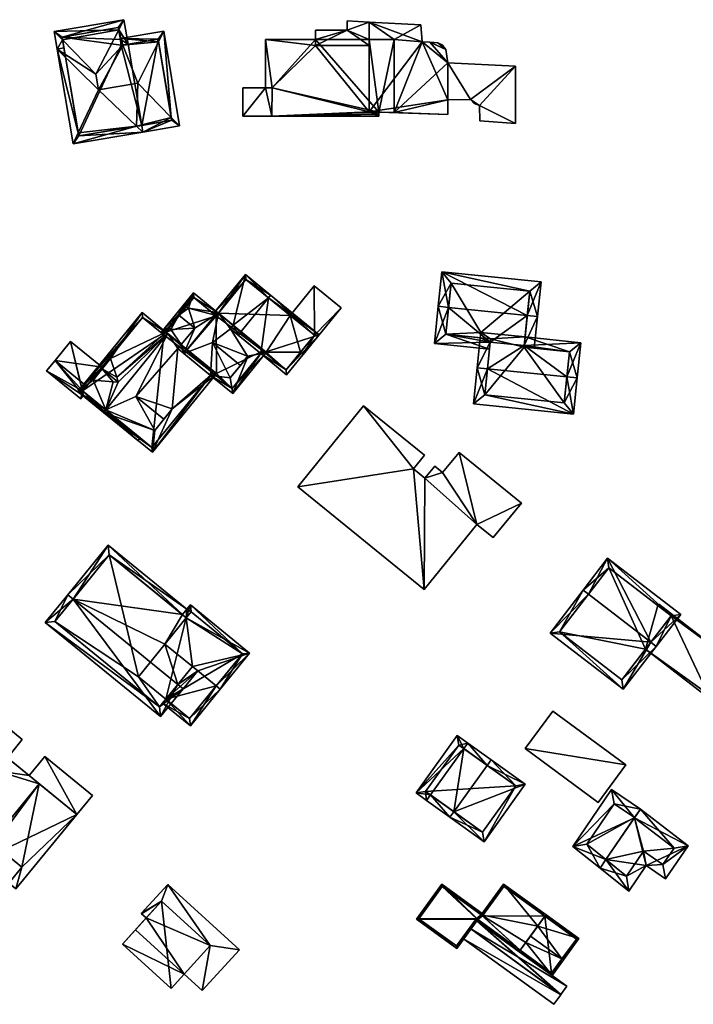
# Model space of a CAD drawing. Header units: inches. Extents: x 2685601 to 2690022, y 1235992 to 1239010.
# Tile 344 of 390: x 2689801 to 2689899, y 1237447 to 1237591. Entities that reach past the tile are written whole.
import ezdxf

# ---------------------------------------------------------------- set-up
doc = ezdxf.new("R2010")
doc.units = ezdxf.units.IN
doc.header["$MEASUREMENT"] = 0
for name, color, linetype in [('Gebaeude Einzelhaus', 10, 'Continuous'), ('Offenes Gebaeude', 10, 'Continuous'), ('Treibhaus', 10, 'Continuous')]:
    doc.layers.add(name, color=color, linetype=linetype)

msp = doc.modelspace()

# ---------------------------------------------------------------- meshes
at = {"layer": 'Gebaeude Einzelhaus'}
mesh = msp.add_polyface(dxfattribs=at)
corners = [(2689815.431, 1237589.503, 509.279), (2689816.794, 1237587.419, 508.664), (2689816.195, 1237590.984, 508.664), (2689816.028, 1237587.291, 509.142), (2689812.111, 1237583.066, 511.952), (2689812.501, 1237580.744, 511.952), (2689818.948, 1237574.595, 508.664), (2689818.783, 1237575.58, 508.664), (2689818.045, 1237575.456, 509.124), (2689808.785, 1237572.888, 508.664), (2689809.533, 1237574.469, 509.326), (2689806.033, 1237589.278, 508.664), (2689807.256, 1237588.028, 509.326), (2689806.466, 1237586.698, 508.664), (2689809.605, 1237574.039, 509.125), (2689815.674, 1237588.083, 509.276), (2689815.808, 1237587.254, 509.28), (2689815.375, 1237589.833, 509.125), (2689807.184, 1237588.458, 509.125), (2689807.681, 1237585.5, 509.326), (2689807.452, 1237586.864, 508.664), (2689815.647, 1237588.24, 508.664), (2689815.808, 1237587.254, 509.142), (2689821.234, 1237587.776, 509.326), (2689821.991, 1237589.306, 508.664), (2689818.233, 1237581.706, 511.952), (2689823.088, 1237576.745, 509.326), (2689824.311, 1237575.495, 508.664), (2689821.171, 1237588.154, 509.143), (2689823.16, 1237576.315, 509.125), (2689815.808, 1237587.254, 500.215), (2689816.794, 1237587.419, 500.215), (2689815.674, 1237588.083, 500.215), (2689815.375, 1237589.833, 500.215), (2689807.184, 1237588.458, 500.215), (2689809.605, 1237574.039, 500.215), (2689818.783, 1237575.58, 500.215), (2689823.16, 1237576.315, 500.215), (2689821.171, 1237588.154, 500.215)]
mesh.append_faces([[corners[k] for k in face] for face in [(6, 29, 27), (27, 29, 26), (6, 8, 29), (13, 20, 19), (27, 26, 24), (24, 26, 23), (28, 24, 23), (22, 21, 3), (3, 21, 28), (28, 21, 24), (8, 25, 5), (8, 26, 25), (8, 6, 26), (26, 6, 27), (26, 23, 25), (27, 24, 26), (26, 24, 23), (23, 3, 25), (25, 3, 5), (24, 21, 23), (23, 21, 3), (3, 21, 22), (13, 19, 20), (19, 13, 12), (12, 13, 11), (19, 10, 13), (13, 10, 9), (2, 18, 11), (11, 18, 12), (0, 17, 2), (2, 17, 18), (15, 3, 16), (15, 1, 3), (15, 0, 1), (1, 0, 2), (14, 9, 10), (8, 6, 14), (14, 6, 9), (6, 8, 7), (10, 13, 9), (13, 12, 11), (13, 4, 12), (10, 5, 13), (13, 5, 4), (0, 12, 4), (0, 11, 12), (0, 2, 11), (10, 8, 5), (10, 9, 8), (8, 9, 6), (6, 7, 8), (3, 4, 5), (3, 0, 4), (3, 1, 0), (0, 1, 2)]], dxfattribs={"color": 13})
mesh.append_faces([[corners[k] for k in face] for face in [(36, 38, 37), (36, 31, 38), (28, 1, 3), (28, 38, 1), (1, 38, 31), (26, 38, 23), (23, 38, 28), (26, 37, 38), (26, 29, 37), (8, 7, 29), (29, 7, 37), (37, 7, 36), (36, 30, 31), (30, 34, 32), (32, 34, 33), (36, 35, 30), (30, 35, 34), (8, 36, 7), (8, 35, 36), (8, 14, 35), (19, 35, 10), (10, 35, 14), (19, 34, 35), (19, 18, 34), (19, 12, 18), (18, 17, 34), (34, 17, 33), (15, 17, 0), (15, 32, 17), (17, 32, 33), (22, 15, 16), (22, 32, 15), (22, 30, 32), (3, 22, 16), (3, 1, 22), (22, 1, 30), (30, 1, 31)]], dxfattribs={"color": 41})
mesh = msp.add_polyface(dxfattribs=at)
corners = [(2689836.851, 1237588.099, 512.252), (2689836.851, 1237581.031, 512.252), (2689837.793, 1237581.031, 512.252), (2689851.916, 1237577.545, 512.252), (2689837.746, 1237576.911, 512.252), (2689844.138, 1237587.221, 512.252), (2689853.358, 1237576.911, 512.252), (2689853.359, 1237577.205, 512.252), (2689853.359, 1237577.499, 512.252), (2689851.916, 1237587.221, 512.252), (2689844.138, 1237588.099, 512.252), (2689859.634, 1237587.749, 515.791), (2689859.475, 1237590.213, 515.791), (2689851.916, 1237590.63, 515.791), (2689851.916, 1237577.545, 515.791), (2689863.399, 1237579.28, 515.791), (2689863.395, 1237577.176, 515.791), (2689863.394, 1237584.718, 515.791), (2689866.715, 1237579.331, 515.791), (2689868.003, 1237578.485, 515.791), (2689867.24, 1237578.776, 515.791), (2689873.279, 1237584.213, 515.791), (2689873.279, 1237575.843, 515.791), (2689868.065, 1237576.259, 515.791), (2689860.779, 1237587.696, 515.791), (2689863.094, 1237586.65, 515.791), (2689861.95, 1237587.616, 515.791), (2689862.568, 1237587.325, 515.791), (2689844.138, 1237587.221, 515.158), (2689848.743, 1237589.46, 515.158), (2689844.138, 1237589.46, 515.158), (2689851.916, 1237587.221, 515.158), (2689851.916, 1237590.63, 515.158), (2689848.735, 1237590.805, 515.158), (2689853.359, 1237577.205, 504.362), (2689853.358, 1237576.911, 504.362), (2689853.359, 1237577.499, 504.362), (2689855.561, 1237577.429, 504.362), (2689855.561, 1237577.429, 512.252), (2689836.851, 1237588.099, 504.362), (2689844.138, 1237588.099, 504.362), (2689836.851, 1237581.031, 512.026), (2689836.851, 1237581.031, 512.126), (2689836.851, 1237581.031, 504.362), (2689837.793, 1237581.031, 512.126), (2689837.793, 1237581.031, 504.362), (2689837.793, 1237581.031, 512.026), (2689837.746, 1237576.911, 504.362), (2689837.746, 1237576.911, 512.026), (2689837.746, 1237576.911, 512.126), (2689851.916, 1237588.099, 504.362), (2689855.561, 1237588.099, 504.362), (2689862.568, 1237587.325, 504.362), (2689863.094, 1237586.65, 504.362), (2689861.95, 1237587.616, 504.362), (2689860.779, 1237587.696, 504.362), (2689859.634, 1237587.749, 504.362), (2689859.475, 1237590.213, 504.362), (2689851.916, 1237590.63, 504.362), (2689863.395, 1237577.176, 504.362), (2689863.399, 1237579.28, 504.362), (2689866.715, 1237579.331, 504.362), (2689867.24, 1237578.776, 504.362), (2689868.003, 1237578.485, 504.362), (2689868.065, 1237576.259, 504.362), (2689873.279, 1237575.843, 504.362), (2689873.279, 1237584.213, 504.362), (2689863.394, 1237584.718, 504.362), (2689848.735, 1237590.805, 504.362), (2689848.743, 1237589.46, 504.362), (2689844.138, 1237589.46, 504.362)]
mesh.append_faces([[corners[k] for k in face] for face in [(33, 29, 32), (32, 29, 31), (31, 29, 28), (28, 29, 30), (24, 25, 26), (26, 25, 27), (11, 17, 24), (24, 17, 25), (21, 19, 22), (22, 19, 23), (17, 18, 21), (21, 18, 19), (19, 18, 20), (11, 15, 17), (17, 15, 18), (11, 14, 15), (15, 14, 16), (11, 13, 14), (11, 12, 13), (0, 5, 10), (5, 3, 9), (3, 7, 8), (3, 6, 7), (3, 4, 6), (0, 2, 5), (5, 2, 3), (3, 2, 4), (0, 1, 2)]], dxfattribs={"color": 13})
mesh.append_faces([[corners[k] for k in face] for face in [(40, 69, 50), (50, 69, 58), (58, 69, 68), (40, 70, 69), (31, 28, 9), (9, 28, 5), (28, 10, 5), (10, 70, 40), (28, 30, 10), (10, 30, 70), (30, 29, 70), (70, 29, 69), (29, 33, 69), (69, 33, 68), (32, 58, 33), (33, 58, 68), (53, 54, 52), (67, 55, 53), (53, 55, 54), (67, 56, 55), (56, 51, 57), (57, 51, 58), (58, 51, 50), (67, 37, 56), (56, 37, 51), (67, 60, 37), (37, 60, 59), (66, 61, 67), (67, 61, 60), (64, 63, 65), (65, 63, 66), (66, 63, 61), (61, 63, 62), (25, 17, 53), (53, 17, 67), (17, 21, 67), (67, 21, 66), (21, 22, 66), (66, 22, 65), (22, 23, 65), (65, 23, 64), (23, 19, 64), (64, 19, 63), (19, 20, 63), (63, 20, 62), (20, 18, 62), (62, 18, 61), (18, 15, 61), (61, 15, 60), (15, 16, 60), (60, 16, 59), (14, 38, 16), (16, 38, 59), (59, 38, 37), (14, 8, 38), (14, 3, 8), (14, 31, 3), (3, 31, 9), (14, 13, 31), (31, 13, 32), (12, 32, 13), (12, 57, 32), (32, 57, 58), (12, 11, 57), (57, 11, 56), (11, 24, 56), (56, 24, 55), (24, 26, 55), (55, 26, 54), (26, 27, 54), (54, 27, 52), (27, 25, 52), (52, 25, 53), (40, 45, 39), (39, 45, 43), (47, 34, 35), (37, 36, 51), (51, 36, 50), (50, 36, 40), (40, 36, 45), (45, 36, 47), (47, 36, 34), (48, 6, 49), (49, 6, 4), (48, 35, 6), (48, 47, 35), (4, 2, 49), (49, 2, 44), (45, 47, 46), (46, 47, 48), (46, 41, 45), (45, 41, 43), (1, 44, 2), (1, 42, 44), (41, 39, 43), (1, 0, 42), (42, 0, 41), (41, 0, 39), (39, 10, 40), (39, 0, 10), (8, 37, 38), (8, 36, 37), (8, 7, 36), (36, 7, 34), (7, 6, 34), (34, 6, 35)]], dxfattribs={"color": 41})
mesh = msp.add_polyface(dxfattribs=at)
corners = [(2689823.246, 1237534.251, 513.228), (2689820.343, 1237527.923, 512.312), (2689829.533, 1237539.191, 512.312), (2689820.688, 1237531.114, 513.228), (2689813.231, 1237533.723, 517.117), (2689828.831, 1237539.119, 512.573), (2689829.146, 1237539.506, 512.573), (2689824.044, 1237543.024, 515.807), (2689822.599, 1237545.209, 517.117), (2689824.537, 1237543.628, 515.807), (2689817.942, 1237536.057, 515.978), (2689813.546, 1237534.11, 517.117), (2689814.25, 1237541.589, 512.97), (2689818.845, 1237548.271, 512.313), (2689809.476, 1237536.784, 512.312), (2689822.307, 1237545.447, 516.743), (2689811.691, 1237538.451, 512.97), (2689815.366, 1237538.158, 515.978), (2689814.634, 1237538.185, 515.398), (2689815.173, 1237538.846, 515.398), (2689813.015, 1237540.075, 515.978), (2689822.013, 1237532.738, 515.978), (2689821.991, 1237545.06, 516.743), (2689818.916, 1237547.568, 512.807), (2689810.18, 1237536.855, 512.809), (2689820.271, 1237528.626, 512.574), (2689825.265, 1237549.228, 512.729), (2689826.325, 1237551.165, 512.313), (2689821.603, 1237545.376, 512.313), (2689825.616, 1237548.942, 513.197), (2689829.829, 1237548.308, 516.99), (2689822.307, 1237545.447, 512.83), (2689821.991, 1237545.06, 512.83), (2689822.711, 1237546.098, 512.728), (2689823.049, 1237545.822, 513.18), (2689822.787, 1237546.036, 512.83), (2689824.93, 1237542.301, 516.99), (2689826.536, 1237546.011, 515.852), (2689829.513, 1237547.921, 516.99), (2689829.959, 1237548.202, 516.905), (2689829.12, 1237543.904, 515.852), (2689828.831, 1237539.119, 514.425), (2689831.698, 1237538.769, 513.18), (2689832.043, 1237536.499, 512.312), (2689836.13, 1237542.302, 512.567), (2689836.834, 1237542.372, 512.312), (2689834.25, 1237541.899, 513.18), (2689836.446, 1237542.689, 512.567), (2689834.224, 1237541.92, 513.197), (2689831.705, 1237545.91, 515.477), (2689832.13, 1237546.431, 515.477), (2689833.183, 1237540.59, 515.852), (2689824.196, 1237547.919, 515.852), (2689822.711, 1237546.098, 513.18), (2689825.265, 1237549.228, 513.197), (2689834.25, 1237541.899, 513.197), (2689829.146, 1237539.506, 514.425), (2689831.971, 1237537.203, 512.567), (2689829.643, 1237547.815, 516.905), (2689826.396, 1237550.461, 512.829), (2689829.959, 1237548.202, 512.792), (2689833.898, 1237553.823, 512.313), (2689829.255, 1237548.131, 512.313), (2689837.262, 1237550.434, 516.863), (2689837.578, 1237550.821, 516.863), (2689829.643, 1237547.815, 512.792), (2689832.826, 1237544.996, 516.863), (2689836.13, 1237542.302, 514.739), (2689839.905, 1237539.223, 512.312), (2689844.656, 1237545.049, 512.312), (2689836.446, 1237542.689, 514.739), (2689839.834, 1237539.926, 512.561), (2689843.953, 1237544.978, 512.561), (2689833.969, 1237553.119, 512.791), (2689822.307, 1237545.447, 504.141), (2689821.991, 1237545.06, 504.141), (2689818.916, 1237547.568, 504.141), (2689813.02, 1237540.338, 508.674), (2689813.02, 1237540.338, 508.774), (2689810.18, 1237536.855, 504.141), (2689810.18, 1237536.855, 509.612), (2689810.756, 1237537.561, 511.176), (2689810.18, 1237536.855, 510.298), (2689818.539, 1237530.039, 510.198), (2689820.271, 1237528.626, 504.141), (2689813.416, 1237534.216, 510.198), (2689818.539, 1237530.039, 510.298), (2689811.399, 1237535.861, 509.612), (2689829.146, 1237539.506, 504.141), (2689829.533, 1237539.191, 504.141), (2689829.711, 1237539.409, 504.141), (2689829.959, 1237548.202, 504.141), (2689829.643, 1237547.815, 504.141), (2689826.396, 1237550.461, 504.141), (2689831.971, 1237537.203, 504.141), (2689836.446, 1237542.689, 504.141), (2689836.834, 1237542.372, 504.141), (2689836.943, 1237542.506, 504.141), (2689839.834, 1237539.926, 504.141), (2689841.924, 1237542.489, 510.417), (2689841.924, 1237542.489, 504.141), (2689843.953, 1237544.978, 510.417), (2689840.402, 1237547.873, 510.417), (2689833.969, 1237553.119, 504.141), (2689840.402, 1237547.873, 504.141), (2689843.953, 1237544.978, 504.141)]
mesh.append_faces([[corners[k] for k in face] for face in [(62, 60, 65), (64, 73, 61), (61, 73, 62), (62, 73, 60), (64, 63, 73), (69, 72, 64), (64, 72, 63), (67, 71, 68), (68, 71, 69), (69, 71, 72), (67, 70, 71), (67, 63, 66), (67, 69, 63), (63, 69, 64), (67, 68, 69), (63, 50, 66), (66, 50, 49), (60, 62, 65), (64, 61, 63), (63, 61, 50), (50, 61, 60), (60, 61, 62), (28, 31, 32), (27, 35, 28), (28, 35, 31), (30, 59, 27), (27, 59, 35), (30, 38, 59), (58, 30, 39), (58, 38, 30), (45, 44, 47), (41, 57, 43), (43, 57, 45), (45, 57, 44), (41, 56, 57), (51, 48, 40), (51, 55, 48), (54, 52, 29), (29, 52, 37), (52, 34, 37), (52, 53, 34), (42, 51, 40), (49, 40, 48), (40, 49, 39), (39, 49, 50), (46, 44, 48), (48, 44, 49), (44, 45, 47), (42, 43, 46), (46, 43, 44), (44, 43, 45), (40, 41, 42), (42, 41, 43), (36, 40, 39), (40, 36, 41), (36, 39, 38), (38, 39, 30), (37, 38, 29), (29, 38, 30), (37, 36, 38), (34, 9, 37), (37, 9, 36), (36, 9, 7), (35, 31, 34), (31, 35, 33), (34, 31, 9), (26, 28, 33), (33, 28, 31), (31, 28, 32), (29, 27, 26), (27, 29, 30), (26, 27, 28), (1, 5, 2), (2, 5, 6), (4, 25, 1), (1, 25, 5), (4, 11, 25), (14, 24, 4), (4, 24, 11), (15, 23, 13), (13, 23, 14), (14, 23, 24), (15, 22, 23), (20, 17, 19), (0, 10, 21), (20, 18, 17), (21, 10, 3), (20, 16, 18), (12, 20, 19), (19, 15, 12), (8, 19, 17), (19, 8, 15), (16, 11, 18), (18, 11, 17), (17, 11, 8), (12, 14, 16), (16, 14, 11), (11, 14, 4), (13, 12, 15), (12, 13, 14), (10, 11, 3), (3, 11, 4), (10, 8, 11), (7, 10, 0), (10, 7, 8), (8, 7, 9), (0, 5, 7), (0, 2, 5), (5, 2, 6), (3, 1, 0), (1, 3, 4), (0, 1, 2)]], dxfattribs={"color": 13})
mesh.append_faces([[corners[k] for k in face] for face in [(100, 104, 105), (104, 91, 103), (98, 97, 100), (100, 97, 104), (104, 97, 91), (98, 96, 97), (73, 91, 60), (73, 103, 91), (103, 102, 104), (102, 72, 101), (102, 63, 72), (103, 73, 102), (102, 73, 63), (72, 99, 101), (99, 98, 100), (72, 71, 99), (99, 71, 98), (70, 45, 71), (71, 45, 98), (98, 45, 96), (70, 47, 45), (67, 47, 70), (67, 44, 47), (67, 49, 44), (67, 66, 49), (92, 74, 93), (92, 90, 74), (90, 94, 89), (92, 95, 90), (90, 95, 94), (95, 97, 96), (92, 91, 95), (95, 91, 97), (39, 50, 60), (47, 95, 45), (45, 95, 96), (44, 95, 47), (44, 94, 95), (44, 57, 94), (56, 2, 57), (57, 2, 94), (94, 2, 89), (56, 6, 2), (41, 6, 56), (41, 5, 6), (36, 7, 41), (41, 7, 5), (35, 74, 31), (59, 93, 35), (35, 93, 74), (65, 38, 58), (65, 59, 38), (65, 93, 59), (65, 92, 93), (60, 58, 39), (60, 65, 58), (60, 91, 65), (65, 91, 92), (35, 53, 33), (35, 34, 53), (26, 53, 54), (54, 53, 52), (26, 33, 53), (26, 54, 29), (46, 48, 55), (42, 55, 51), (42, 46, 55), (88, 90, 89), (88, 74, 90), (88, 75, 74), (75, 79, 76), (88, 84, 75), (75, 84, 79), (15, 9, 31), (15, 8, 9), (6, 88, 2), (2, 88, 89), (5, 88, 6), (25, 84, 5), (5, 84, 88), (79, 87, 80), (79, 85, 87), (86, 24, 82), (86, 11, 24), (83, 25, 86), (86, 25, 11), (79, 84, 85), (85, 84, 83), (83, 84, 25), (24, 81, 82), (24, 78, 81), (77, 79, 80), (77, 76, 79), (24, 23, 78), (78, 23, 77), (77, 23, 76), (32, 23, 22), (32, 75, 23), (23, 75, 76), (31, 22, 15), (31, 32, 22), (31, 74, 32), (32, 74, 75), (3, 0, 21), (12, 16, 20)]], dxfattribs={"color": 41})
mesh = msp.add_polyface(dxfattribs=at)
corners = [(2689874.521, 1237543.464, 514.894), (2689882.77, 1237543.895, 513.616), (2689874.652, 1237544.733, 513.616), (2689880.746, 1237538.9, 518.8), (2689882.238, 1237538.746, 518.8), (2689869.16, 1237540.096, 518.8), (2689869.56, 1237543.976, 514.894), (2689868.118, 1237544.612, 514.408), (2689869.61, 1237544.458, 514.408), (2689867.668, 1237540.25, 518.8), (2689867.121, 1237534.966, 513.996), (2689881.693, 1237533.463, 513.996), (2689881.124, 1237542.558, 515.117), (2689874.498, 1237543.241, 515.118), (2689868.768, 1237536.305, 515.353), (2689880.355, 1237535.109, 515.353), (2689861.444, 1237543.794, 513.996), (2689869.456, 1237542.966, 513.996), (2689863.494, 1237549.044, 518.8), (2689862.001, 1237549.198, 518.8), (2689874.974, 1237547.859, 518.8), (2689875.99, 1237543.087, 514.696), (2689874.498, 1237543.241, 514.696), (2689876.466, 1237547.705, 518.8), (2689876.988, 1237552.749, 513.616), (2689862.523, 1237554.241, 513.616), (2689875.341, 1237551.411, 515.149), (2689863.861, 1237552.595, 515.15), (2689863.09, 1237545.133, 515.323), (2689869.61, 1237544.458, 515.322), (2689868.118, 1237544.612, 505.503), (2689869.61, 1237544.458, 505.503), (2689868.768, 1237536.305, 505.503), (2689880.355, 1237535.109, 505.503), (2689881.124, 1237542.558, 505.503), (2689874.498, 1237543.241, 505.503), (2689874.652, 1237544.733, 505.503), (2689868.199, 1237545.399, 505.503), (2689875.341, 1237551.411, 505.503), (2689863.861, 1237552.595, 505.503), (2689863.09, 1237545.133, 505.503)]
mesh.append_faces([[corners[k] for k in face] for face in [(19, 28, 16), (16, 28, 17), (17, 28, 6), (6, 28, 29), (19, 18, 28), (25, 27, 19), (19, 27, 18), (23, 26, 24), (24, 26, 25), (25, 26, 27), (23, 20, 26), (23, 0, 20), (23, 21, 0), (0, 21, 22), (20, 25, 18), (18, 25, 19), (23, 24, 20), (20, 24, 25), (20, 0, 23), (23, 0, 21), (21, 0, 22), (18, 6, 20), (20, 6, 0), (19, 16, 18), (18, 16, 6), (6, 16, 17), (11, 15, 4), (4, 15, 3), (9, 14, 10), (10, 14, 11), (11, 14, 15), (9, 5, 14), (9, 6, 5), (9, 7, 6), (6, 7, 8), (0, 12, 13), (12, 4, 3), (12, 1, 4), (0, 2, 12), (12, 2, 1), (5, 11, 3), (3, 11, 4), (9, 10, 5), (5, 10, 11), (5, 6, 9), (9, 6, 7), (7, 6, 8), (3, 0, 5), (5, 0, 6), (4, 1, 3), (3, 1, 0), (0, 1, 2)]], dxfattribs={"color": 13})
mesh.append_faces([[corners[k] for k in face] for face in [(36, 37, 38), (38, 37, 39), (39, 37, 40), (40, 37, 30), (29, 8, 6), (28, 7, 29), (29, 7, 8), (28, 40, 7), (7, 40, 30), (18, 27, 28), (28, 27, 40), (40, 27, 39), (27, 26, 39), (39, 26, 38), (0, 2, 20), (20, 2, 26), (26, 2, 38), (38, 2, 36), (33, 35, 34), (32, 35, 33), (31, 35, 32), (37, 31, 30), (36, 35, 31), (36, 31, 37), (22, 0, 13), (22, 2, 0), (22, 35, 2), (2, 35, 36), (12, 22, 13), (12, 34, 22), (22, 34, 35), (12, 33, 34), (3, 15, 12), (12, 15, 33), (15, 14, 33), (33, 14, 32), (6, 14, 5), (6, 32, 14), (6, 8, 32), (32, 8, 31), (7, 31, 8), (7, 30, 31)]], dxfattribs={"color": 41})
mesh = msp.add_polyface(dxfattribs=at)
corners = [(2689843.953, 1237544.978, 510.417), (2689842.311, 1237542.173, 510.417), (2689847.863, 1237548.98, 510.417), (2689841.924, 1237542.489, 510.417), (2689843.924, 1237552.191, 510.417), (2689840.402, 1237547.873, 510.417), (2689843.924, 1237552.191, 504.141), (2689847.863, 1237548.98, 504.141), (2689840.402, 1237547.873, 504.141), (2689841.924, 1237542.489, 504.141), (2689842.311, 1237542.173, 504.141), (2689843.953, 1237544.978, 504.141)]
mesh.append_faces([[corners[k] for k in face] for face in [(0, 4, 5), (0, 2, 4), (3, 1, 0), (0, 1, 2)]], dxfattribs={"color": 13})
mesh.append_faces([[corners[k] for k in face] for face in [(6, 11, 8), (11, 10, 9), (6, 7, 11), (11, 7, 10), (2, 1, 7), (7, 1, 10), (10, 1, 9), (9, 1, 3), (6, 8, 4), (4, 8, 5), (4, 2, 6), (6, 2, 7)]], dxfattribs={"color": 41})
mesh = msp.add_polyface(dxfattribs=at)
corners = [(2689867.644, 1237517.407, 509.962), (2689870.02, 1237515.475, 509.962), (2689874.119, 1237520.516, 509.962), (2689865.039, 1237527.9, 509.962), (2689862.645, 1237524.956, 509.962), (2689860.069, 1237524.126, 509.962), (2689861.5, 1237525.886, 509.962), (2689859.938, 1237507.93, 509.962), (2689858.376, 1237525.503, 509.962), (2689851.117, 1237534.681, 509.962), (2689859.979, 1237527.475, 509.962), (2689841.534, 1237522.896, 509.962), (2689861.5, 1237525.886, 505.622), (2689862.645, 1237524.956, 505.622), (2689860.069, 1237524.126, 505.622), (2689858.376, 1237525.503, 505.622), (2689859.979, 1237527.475, 505.622), (2689851.117, 1237534.681, 505.622), (2689841.534, 1237522.896, 505.622), (2689859.938, 1237507.93, 505.622), (2689867.644, 1237517.407, 505.622), (2689870.02, 1237515.475, 505.622), (2689874.119, 1237520.516, 505.622), (2689865.039, 1237527.9, 505.622)]
mesh.append_faces([[corners[k] for k in face] for face in [(7, 8, 11), (11, 8, 9), (9, 8, 10), (0, 5, 7), (7, 5, 8), (0, 4, 5), (5, 4, 6), (0, 3, 4), (0, 2, 3), (0, 1, 2)]], dxfattribs={"color": 13})
mesh.append_faces([[corners[k] for k in face] for face in [(13, 14, 12), (15, 17, 16), (15, 18, 17), (14, 19, 15), (15, 19, 18), (21, 20, 22), (22, 20, 23), (23, 20, 13), (13, 20, 14), (14, 20, 19), (4, 3, 13), (13, 3, 23), (3, 2, 23), (23, 2, 22), (2, 1, 22), (22, 1, 21), (1, 0, 21), (21, 0, 20), (0, 7, 20), (20, 7, 19), (7, 11, 19), (19, 11, 18), (11, 9, 18), (18, 9, 17), (9, 10, 17), (17, 10, 16), (10, 8, 16), (16, 8, 15), (8, 5, 15), (15, 5, 14), (5, 6, 14), (14, 6, 12), (6, 4, 12), (12, 4, 13)]], dxfattribs={"color": 41})
mesh = msp.add_polyface(dxfattribs=at)
corners = [(2689813.88, 1237514.368, 513.087), (2689824.709, 1237504.248, 513.645), (2689825.341, 1237505.023, 513.087), (2689808.776, 1237506.524, 518.27), (2689822.176, 1237499.955, 516.39), (2689825.29, 1237503.774, 513.645), (2689808.001, 1237507.156, 518.27), (2689824.054, 1237494.068, 518.27), (2689826.962, 1237496.052, 516.389), (2689824.829, 1237493.436, 518.27), (2689826.186, 1237496.685, 516.39), (2689804.705, 1237503.115, 515.742), (2689821.534, 1237489.394, 515.742), (2689814.024, 1237512.96, 513.644), (2689806.113, 1237503.258, 516.227), (2689821.39, 1237490.801, 516.227), (2689814.024, 1237512.96, 505.143), (2689825.29, 1237503.774, 505.143), (2689806.113, 1237503.258, 505.143), (2689821.39, 1237490.801, 505.143), (2689822.31, 1237491.93, 513.447), (2689822.31, 1237491.93, 505.143), (2689818.299, 1237495.2, 505.143)]
mesh.append_faces([[corners[k] for k in face] for face in [(11, 15, 12), (12, 15, 9), (9, 15, 7), (6, 14, 11), (11, 14, 15), (6, 3, 14), (10, 8, 7), (7, 8, 9), (6, 13, 3), (13, 2, 1), (6, 0, 13), (13, 0, 2), (3, 12, 7), (7, 12, 9), (6, 11, 3), (3, 11, 12), (4, 7, 10), (10, 7, 8), (8, 7, 9), (4, 3, 7), (3, 0, 6), (5, 1, 4), (4, 1, 3), (3, 1, 0), (0, 1, 2)]], dxfattribs={"color": 13})
mesh.append_faces([[corners[k] for k in face] for face in [(17, 22, 16), (16, 22, 18), (18, 22, 19), (19, 22, 21), (20, 19, 21), (20, 15, 19), (10, 7, 20), (20, 7, 15), (15, 14, 19), (19, 14, 18), (3, 18, 14), (3, 13, 18), (18, 13, 16), (16, 1, 17), (17, 1, 5), (16, 13, 1)]], dxfattribs={"color": 41})
mesh = msp.add_polyface(dxfattribs=at)
corners = [(2689892.976, 1237500.223, 520.852), (2689888.955, 1237493.356, 517.441), (2689893.769, 1237499.613, 520.853), (2689878.29, 1237501.561, 517.441), (2689883.896, 1237507.208, 520.852), (2689883.103, 1237507.818, 520.852), (2689897.344, 1237504.26, 518.2), (2689886.679, 1237512.465, 518.2), (2689888.773, 1237494.759, 517.874), (2689879.693, 1237501.744, 517.873), (2689895.941, 1237504.078, 518.652), (2689886.861, 1237511.063, 518.653), (2689892.187, 1237499.198, 512.669), (2689888.773, 1237494.759, 507.298), (2689892.187, 1237499.198, 507.298), (2689895.941, 1237504.078, 512.668), (2689894.002, 1237505.57, 512.668), (2689886.861, 1237511.063, 507.298), (2689894.002, 1237505.57, 507.298), (2689879.693, 1237501.744, 507.298), (2689895.941, 1237504.078, 507.298)]
mesh.append_faces([[corners[k] for k in face] for face in [(4, 9, 5), (11, 4, 5), (5, 9, 3), (10, 11, 7), (7, 11, 5), (6, 10, 7), (2, 8, 0), (0, 10, 2), (2, 10, 6), (9, 8, 1), (3, 9, 1), (1, 8, 2), (0, 7, 4), (4, 7, 5), (0, 6, 7), (0, 2, 6), (3, 4, 5), (3, 0, 4), (3, 1, 0), (0, 1, 2)]], dxfattribs={"color": 13})
mesh.append_faces([[corners[k] for k in face] for face in [(18, 14, 17), (17, 14, 19), (19, 14, 13), (18, 20, 14), (8, 9, 13), (13, 9, 19), (4, 17, 9), (9, 17, 19), (4, 11, 17), (17, 16, 18), (16, 10, 15), (17, 11, 16), (16, 11, 10), (10, 12, 15), (12, 13, 14), (12, 8, 13), (10, 0, 12), (12, 0, 8)]], dxfattribs={"color": 41})
mesh = msp.add_polyface(dxfattribs=at)
corners = [(2689829.651, 1237493.86, 516.39), (2689830.233, 1237493.386, 516.39), (2689834.52, 1237498.645, 512.611), (2689825.29, 1237503.774, 513.645), (2689825.883, 1237505.688, 512.61), (2689826.186, 1237496.685, 516.39), (2689826.962, 1237496.052, 516.389), (2689825.341, 1237505.023, 513.087), (2689824.709, 1237504.248, 513.645), (2689822.176, 1237499.955, 516.39), (2689822.31, 1237491.93, 513.447), (2689821.836, 1237491.348, 513.088), (2689825.881, 1237488.05, 513.087), (2689833.465, 1237498.538, 513.029), (2689825.99, 1237504.633, 513.028), (2689825.774, 1237489.105, 513.447), (2689825.774, 1237489.105, 505.143), (2689833.465, 1237498.538, 505.143), (2689825.99, 1237504.633, 505.143), (2689825.29, 1237503.774, 505.143), (2689822.31, 1237491.93, 505.143), (2689818.299, 1237495.2, 505.143)]
mesh.append_faces([[corners[k] for k in face] for face in [(15, 11, 10), (15, 12, 11), (15, 1, 12), (15, 0, 1), (7, 3, 8), (4, 14, 7), (7, 14, 3), (0, 13, 1), (1, 13, 2), (2, 13, 4), (4, 13, 14), (10, 6, 5), (10, 0, 6), (10, 12, 0), (0, 12, 1), (10, 11, 12), (5, 3, 9), (3, 7, 8), (3, 4, 7), (0, 2, 6), (6, 2, 5), (5, 2, 3), (3, 2, 4), (0, 1, 2)]], dxfattribs={"color": 13})
mesh.append_faces([[corners[k] for k in face] for face in [(17, 19, 18), (17, 20, 19), (19, 20, 21), (17, 16, 20), (16, 15, 20), (20, 15, 10), (3, 14, 19), (19, 14, 18), (14, 13, 18), (18, 13, 17), (13, 16, 17), (13, 0, 16), (16, 0, 15)]], dxfattribs={"color": 41})
mesh = msp.add_polyface(dxfattribs=at)
corners = [(2689901.316, 1237492.634, 512.669), (2689904.336, 1237489.851, 512.669), (2689904.558, 1237490.14, 512.669), (2689892.187, 1237499.198, 512.669), (2689895.941, 1237504.078, 512.668), (2689904.989, 1237497.409, 512.669), (2689894.143, 1237505.753, 512.668), (2689894.002, 1237505.57, 512.668), (2689894.143, 1237505.753, 507.298), (2689894.002, 1237505.57, 507.298), (2689904.336, 1237489.851, 507.298), (2689892.187, 1237499.198, 507.298), (2689904.558, 1237490.14, 507.298), (2689904.989, 1237497.409, 507.298), (2689901.316, 1237492.634, 507.298), (2689895.941, 1237504.078, 507.298)]
mesh.append_faces([[corners[k] for k in face] for face in [(4, 6, 7), (4, 5, 6), (3, 0, 4), (4, 0, 5), (3, 1, 0), (0, 1, 2)]], dxfattribs={"color": 13})
mesh.append_faces([[corners[k] for k in face] for face in [(10, 14, 12), (14, 15, 13), (13, 15, 8), (8, 15, 9), (10, 11, 14), (14, 11, 15), (8, 5, 13), (8, 6, 5), (10, 12, 1), (1, 12, 2), (11, 10, 3), (3, 10, 1), (6, 8, 7), (7, 8, 9)]], dxfattribs={"color": 41})
mesh = msp.add_polyface(dxfattribs=at)
corners = [(2689799.21, 1237483.392, 506.798), (2689793.805, 1237492.246, 506.798), (2689791.631, 1237489.586, 506.798), (2689801.385, 1237486.053, 506.798), (2689791.631, 1237489.586, 508.063), (2689782.754, 1237478.723, 508.063), (2689790.665, 1237472.259, 508.063), (2689799.542, 1237483.121, 508.063), (2689795.215, 1237459.954, 503.259), (2689799.423, 1237465.103, 503.26), (2689795.372, 1237468.412, 503.26), (2689791.165, 1237463.264, 503.26), (2689795.142, 1237468.601, 509.201), (2689799.543, 1237483.123, 509.201), (2689790.665, 1237472.259, 509.201), (2689795.372, 1237468.412, 509.201), (2689809.338, 1237475.119, 509.201), (2689800.46, 1237464.255, 509.201), (2689809.338, 1237475.119, 508.063), (2689804.661, 1237483.546, 508.063), (2689802.405, 1237480.785, 508.063), (2689811.595, 1237477.881, 508.063), (2689791.631, 1237489.586, 496.373), (2689793.805, 1237492.246, 496.373), (2689790.045, 1237487.645, 496.373), (2689790.045, 1237487.645, 506.798), (2689801.385, 1237486.053, 496.373), (2689799.21, 1237483.392, 496.373), (2689797.624, 1237481.451, 496.373), (2689782.754, 1237478.723, 496.373), (2689794.979, 1237468.733, 496.373), (2689794.98, 1237468.734, 508.063), (2689802.404, 1237480.783, 508.063), (2689802.404, 1237480.783, 496.373), (2689799.542, 1237483.121, 496.373), (2689803.856, 1237479.596, 496.373), (2689795.215, 1237459.954, 496.373), (2689791.165, 1237463.264, 496.373), (2689799.423, 1237465.103, 496.373), (2689795.372, 1237468.412, 496.373), (2689797.288, 1237470.756, 496.373), (2689801.338, 1237467.446, 496.373), (2689799.543, 1237483.123, 508.063), (2689799.543, 1237483.123, 496.373), (2689795.142, 1237468.601, 496.373), (2689800.46, 1237464.255, 496.373), (2689809.338, 1237475.119, 496.373), (2689802.405, 1237480.785, 496.373), (2689804.661, 1237483.546, 496.373), (2689811.595, 1237477.881, 496.373)]
mesh.append_faces([[corners[k] for k in face] for face in [(21, 19, 18), (18, 19, 20), (16, 15, 17), (16, 13, 15), (15, 13, 12), (12, 13, 14), (8, 10, 11), (8, 9, 10), (4, 6, 7), (4, 5, 6), (3, 1, 0), (0, 1, 2)]], dxfattribs={"color": 13})
mesh.append_faces([[corners[k] for k in face] for face in [(48, 46, 47), (48, 49, 46), (18, 49, 21), (18, 46, 49), (48, 47, 19), (19, 47, 20), (19, 21, 48), (48, 21, 49), (35, 40, 30), (30, 40, 44), (44, 40, 39), (35, 41, 40), (41, 45, 38), (35, 46, 41), (41, 46, 45), (33, 47, 35), (35, 47, 46), (33, 34, 47), (47, 34, 43), (13, 20, 42), (13, 16, 20), (20, 16, 18), (17, 18, 16), (17, 45, 18), (18, 45, 46), (45, 9, 38), (9, 15, 10), (45, 17, 9), (9, 17, 15), (44, 10, 12), (12, 10, 15), (44, 39, 10), (14, 31, 12), (12, 31, 44), (44, 31, 30), (14, 6, 31), (14, 7, 6), (7, 42, 34), (34, 42, 43), (14, 13, 7), (7, 13, 42), (38, 40, 41), (38, 39, 40), (38, 36, 39), (39, 36, 37), (37, 10, 39), (37, 11, 10), (9, 8, 38), (38, 8, 36), (8, 11, 36), (36, 11, 37), (24, 28, 29), (29, 28, 30), (30, 28, 35), (35, 28, 33), (33, 28, 34), (34, 28, 27), (7, 0, 4), (4, 0, 2), (0, 34, 27), (0, 33, 34), (7, 32, 0), (0, 32, 33), (6, 30, 31), (5, 29, 6), (6, 29, 30), (4, 25, 5), (5, 25, 29), (29, 25, 24), (4, 2, 25), (23, 27, 22), (22, 27, 24), (24, 27, 28), (23, 26, 27), (1, 3, 23), (23, 3, 26), (27, 26, 0), (0, 26, 3), (2, 24, 25), (2, 22, 24), (2, 1, 22), (22, 1, 23)]], dxfattribs={"color": 41})
mesh = msp.add_polyface(dxfattribs=at)
corners = [(2689874.664, 1237484.705, 514.817), (2689885.291, 1237476.868, 514.817), (2689889.339, 1237482.359, 513.173), (2689878.711, 1237490.195, 513.173), (2689878.711, 1237490.195, 507.578), (2689889.339, 1237482.359, 507.578), (2689874.664, 1237484.705, 507.578), (2689885.291, 1237476.868, 507.578)]
mesh.append_faces([[corners[k] for k in face] for face in [(0, 2, 3), (0, 1, 2)]], dxfattribs={"color": 13})
mesh.append_faces([[corners[k] for k in face] for face in [(4, 5, 6), (6, 5, 7), (2, 7, 5), (2, 1, 7), (1, 0, 7), (7, 0, 6), (0, 3, 6), (6, 3, 4), (3, 2, 4), (4, 2, 5)]], dxfattribs={"color": 41})
mesh = msp.add_polyface(dxfattribs=at)
corners = [(2689860.886, 1237477.963, 517.851), (2689858.766, 1237478.255, 516.713), (2689860.303, 1237477.151, 517.851), (2689865.731, 1237484.709, 517.851), (2689864.778, 1237486.625, 516.713), (2689866.314, 1237485.521, 517.851), (2689863.713, 1237474.703, 521.643), (2689864.296, 1237475.514, 521.643), (2689869.141, 1237482.261, 521.643), (2689869.724, 1237483.073, 521.643), (2689868.68, 1237471.135, 516.713), (2689874.691, 1237479.505, 516.713), (2689865.006, 1237485.23, 517.314), (2689860.161, 1237478.484, 517.314), (2689868.451, 1237472.53, 517.519), (2689873.296, 1237479.276, 517.519), (2689873.296, 1237479.276, 507.359), (2689865.006, 1237485.23, 507.359), (2689860.161, 1237478.484, 507.359), (2689868.451, 1237472.53, 507.359)]
mesh.append_faces([[corners[k] for k in face] for face in [(3, 12, 5), (8, 3, 5), (15, 8, 9), (9, 8, 5), (11, 15, 9), (10, 14, 15), (10, 15, 11), (7, 14, 6), (0, 7, 6), (6, 14, 10), (13, 0, 2), (2, 0, 6), (12, 13, 1), (1, 13, 2), (5, 12, 4), (4, 12, 1), (7, 11, 8), (8, 11, 9), (6, 10, 7), (7, 10, 11), (3, 8, 5), (5, 8, 9), (0, 7, 3), (3, 7, 8), (2, 6, 0), (0, 6, 7), (4, 3, 5), (4, 1, 3), (3, 1, 0), (0, 1, 2)]], dxfattribs={"color": 13})
mesh.append_faces([[corners[k] for k in face] for face in [(16, 19, 18), (16, 18, 17), (15, 19, 16), (14, 19, 15), (7, 19, 14), (18, 19, 0), (0, 19, 7), (13, 18, 0), (17, 18, 12), (12, 18, 13), (16, 17, 3), (3, 17, 12), (8, 16, 3), (15, 16, 8)]], dxfattribs={"color": 41})
mesh = msp.add_polyface(dxfattribs=at)
corners = [(2689885.598, 1237467.28, 519.747), (2689885.596, 1237467.279, 519.747), (2689889.765, 1237463.951, 516.45), (2689886.445, 1237468.523, 519.747), (2689892.291, 1237467.655, 516.45), (2689898.424, 1237470.524, 514.312), (2689895.14, 1237465.711, 514.312), (2689890.616, 1237474.635, 519.747), (2689890.614, 1237474.633, 519.747), (2689891.461, 1237475.874, 519.747), (2689891.898, 1237469.74, 517.38), (2689894.746, 1237467.796, 515.242), (2689889.438, 1237466.133, 517.38), (2689896.386, 1237470.199, 515.242), (2689887.259, 1237478.741, 516.461), (2689881.61, 1237470.463, 516.461), (2689886.445, 1237468.522, 519.747), (2689887.653, 1237476.656, 517.43), (2689883.634, 1237470.766, 517.43), (2689890.581, 1237474.659, 519.72), (2689886.445, 1237468.523, 508.178), (2689889.438, 1237466.133, 508.178), (2689891.898, 1237469.74, 508.178), (2689894.746, 1237467.796, 508.178), (2689896.386, 1237470.199, 508.178), (2689890.614, 1237474.633, 508.178), (2689890.616, 1237474.635, 508.178), (2689890.581, 1237474.659, 508.178), (2689887.653, 1237476.656, 508.178), (2689883.634, 1237470.766, 508.178), (2689886.445, 1237468.522, 508.178)]
mesh.append_faces([[corners[k] for k in face] for face in [(19, 9, 7), (15, 18, 0), (0, 18, 16), (19, 17, 9), (9, 17, 14), (14, 17, 15), (15, 17, 18), (8, 15, 16), (16, 15, 0), (7, 14, 8), (8, 14, 15), (7, 9, 14), (12, 0, 3), (12, 1, 0), (12, 2, 1), (12, 4, 2), (5, 13, 9), (9, 13, 7), (7, 13, 8), (4, 11, 6), (6, 11, 5), (5, 11, 13), (12, 10, 4), (4, 10, 11), (7, 5, 9), (3, 4, 8), (8, 4, 7), (7, 4, 5), (5, 4, 6), (0, 2, 3), (3, 2, 4), (0, 1, 2)]], dxfattribs={"color": 13})
mesh.append_faces([[corners[k] for k in face] for face in [(27, 29, 28), (27, 30, 29), (27, 25, 30), (27, 26, 25), (8, 26, 7), (8, 25, 26), (18, 30, 16), (18, 29, 30), (18, 17, 29), (29, 17, 28), (17, 27, 28), (17, 19, 27), (19, 26, 27), (19, 7, 26), (20, 22, 21), (22, 24, 23), (20, 25, 22), (22, 25, 24), (24, 25, 13), (13, 25, 8), (13, 11, 24), (24, 11, 23), (11, 22, 23), (11, 10, 22), (10, 12, 22), (22, 12, 21), (3, 20, 12), (12, 20, 21)]], dxfattribs={"color": 41})
mesh = msp.add_polyface(dxfattribs=at)
corners = [(2689821.678, 1237462.476, 508.537), (2689815.978, 1237456.224, 508.537), (2689823.085, 1237449.745, 508.537), (2689828.785, 1237455.998, 508.537), (2689828.785, 1237455.998, 506.893), (2689833.035, 1237455.393, 506.893), (2689822.595, 1237464.909, 506.893), (2689827.609, 1237449.44, 506.893), (2689821.678, 1237462.476, 506.893), (2689818.718, 1237460.655, 506.893), (2689818.749, 1237460.629, 506.893), (2689819.451, 1237460.033, 506.893), (2689819.449, 1237460.033, 506.893), (2689824.986, 1237451.831, 506.893), (2689823.085, 1237449.745, 499.475), (2689815.978, 1237456.224, 499.475), (2689824.986, 1237451.831, 499.475), (2689817.879, 1237458.31, 499.475), (2689819.449, 1237460.033, 499.475), (2689828.785, 1237455.998, 499.475), (2689821.678, 1237462.476, 499.475), (2689822.595, 1237464.909, 499.475), (2689833.035, 1237455.393, 499.475), (2689818.718, 1237460.655, 499.475), (2689818.749, 1237460.629, 499.475), (2689827.609, 1237449.44, 499.475)]
mesh.append_faces([[corners[k] for k in face] for face in [(7, 4, 13), (8, 10, 11), (11, 10, 12), (8, 9, 10), (4, 6, 8), (8, 6, 9), (7, 5, 4), (4, 5, 6), (0, 2, 3), (0, 1, 2)]], dxfattribs={"color": 13})
mesh.append_faces([[corners[k] for k in face] for face in [(24, 20, 18), (19, 25, 16), (19, 22, 25), (20, 21, 19), (19, 21, 22), (24, 23, 20), (20, 23, 21), (5, 7, 22), (22, 7, 25), (25, 7, 16), (16, 7, 13), (12, 10, 18), (18, 10, 24), (10, 9, 24), (24, 9, 23), (9, 6, 23), (23, 6, 21), (6, 5, 21), (21, 5, 22), (16, 18, 19), (19, 18, 20), (16, 17, 18), (16, 15, 17), (16, 14, 15), (0, 11, 1), (1, 11, 15), (15, 11, 17), (17, 11, 18), (0, 8, 11), (0, 3, 8), (8, 3, 4), (3, 13, 4), (13, 14, 16), (3, 2, 13), (13, 2, 14), (2, 1, 14), (14, 1, 15)]], dxfattribs={"color": 41})
mesh = msp.add_polyface(dxfattribs=at)
corners = [(2689877.557, 1237460.278, 512.354), (2689882.486, 1237457.005, 512.288), (2689877.704, 1237460.48, 512.288), (2689876.493, 1237458.814, 512.833), (2689880.035, 1237454.057, 513.3), (2689880.238, 1237453.91, 513.3), (2689875.455, 1237457.385, 513.3), (2689873.945, 1237455.306, 512.377), (2689873.799, 1237455.105, 512.288), (2689878.58, 1237451.63, 512.288), (2689874.777, 1237456.451, 512.885), (2689882.138, 1237456.95, 512.354), (2689878.525, 1237451.979, 512.378), (2689873.798, 1237455.104, 512.916), (2689873.945, 1237455.306, 512.911), (2689867.76, 1237459.799, 512.911), (2689867.614, 1237459.598, 512.916), (2689868.257, 1237460.483, 512.896), (2689871.52, 1237464.974, 512.795), (2689877.557, 1237460.278, 512.8), (2689877.704, 1237460.48, 512.795), (2689871.575, 1237464.625, 512.8), (2689868.341, 1237460.438, 512.896), (2689868.459, 1237460.336, 512.896), (2689867.76, 1237459.799, 512.921), (2689862.536, 1237464.948, 511.911), (2689858.836, 1237459.855, 511.911), (2689868.257, 1237460.483, 512.921), (2689868.404, 1237460.685, 512.921), (2689864.703, 1237455.593, 512.921), (2689862.591, 1237464.599, 511.946), (2689859.185, 1237459.91, 511.946), (2689864.648, 1237455.941, 512.886), (2689867.676, 1237459.845, 512.908), (2689867.559, 1237459.946, 512.886), (2689878.525, 1237451.979, 507.193), (2689873.945, 1237455.306, 507.193), (2689882.138, 1237456.95, 507.193), (2689877.557, 1237460.278, 507.193), (2689867.76, 1237459.799, 507.193), (2689871.575, 1237464.625, 507.193), (2689868.459, 1237460.336, 507.193), (2689868.257, 1237460.483, 507.193), (2689868.341, 1237460.438, 507.193), (2689862.591, 1237464.599, 507.193), (2689859.185, 1237459.91, 507.193), (2689864.648, 1237455.941, 507.193), (2689867.559, 1237459.946, 507.193), (2689867.676, 1237459.845, 507.193)]
mesh.append_faces([[corners[k] for k in face] for face in [(29, 32, 24), (24, 32, 33), (33, 32, 34), (26, 31, 29), (29, 31, 32), (28, 30, 25), (25, 30, 26), (26, 30, 31), (28, 27, 30), (24, 26, 29), (28, 25, 27), (27, 25, 24), (24, 25, 26), (18, 21, 17), (17, 21, 22), (22, 21, 23), (18, 20, 21), (20, 19, 21), (13, 15, 14), (13, 16, 15), (18, 19, 20), (17, 3, 18), (18, 3, 19), (17, 10, 3), (17, 14, 10), (17, 15, 14), (13, 15, 16), (13, 14, 15), (8, 12, 9), (7, 12, 8), (2, 11, 0), (1, 11, 2), (4, 11, 5), (12, 4, 5), (9, 12, 5), (5, 11, 1), (10, 4, 6), (7, 9, 10), (10, 9, 4), (4, 9, 5), (7, 8, 9), (4, 3, 6), (5, 1, 4), (4, 1, 3), (3, 1, 0), (0, 1, 2)]], dxfattribs={"color": 13})
mesh.append_faces([[corners[k] for k in face] for face in [(45, 47, 46), (44, 47, 45), (42, 39, 48), (42, 48, 47), (42, 47, 44), (24, 15, 27), (27, 15, 17), (33, 15, 24), (48, 39, 33), (33, 39, 15), (33, 34, 48), (48, 34, 47), (34, 32, 47), (47, 32, 46), (32, 31, 46), (46, 31, 45), (31, 30, 45), (45, 30, 44), (17, 30, 27), (17, 42, 30), (30, 42, 44), (38, 41, 40), (36, 41, 38), (39, 43, 41), (39, 41, 36), (42, 43, 39), (22, 23, 43), (43, 23, 41), (17, 22, 42), (42, 22, 43), (23, 21, 41), (41, 21, 40), (0, 21, 19), (0, 40, 21), (0, 38, 40), (3, 0, 19), (14, 7, 10), (39, 7, 15), (15, 7, 14), (39, 36, 7), (35, 38, 37), (35, 36, 38), (6, 3, 10), (0, 11, 38), (38, 11, 37), (4, 37, 11), (4, 35, 37), (4, 12, 35), (12, 7, 35), (35, 7, 36)]], dxfattribs={"color": 41})
at = {"layer": 'Offenes Gebaeude'}
mesh = msp.add_polyface(dxfattribs=at)
corners = [(2689836.851, 1237581.031, 512.126), (2689837.746, 1237576.911, 512.126), (2689837.793, 1237581.031, 512.126), (2689833.526, 1237576.911, 512.126), (2689833.526, 1237581.031, 512.126), (2689833.526, 1237576.911, 512.026), (2689837.746, 1237576.911, 512.026), (2689836.851, 1237581.031, 512.026), (2689833.526, 1237581.031, 512.026), (2689837.793, 1237581.031, 512.026)]
mesh.append_faces([[corners[k] for k in face] for face in [(3, 0, 4), (3, 1, 0), (0, 1, 2)]], dxfattribs={"color": 13})
mesh.append_faces([[corners[k] for k in face] for face in [(7, 5, 8), (7, 6, 5), (7, 9, 6), (3, 4, 5), (5, 4, 8), (0, 7, 4), (4, 7, 8), (3, 6, 1), (3, 5, 6)]], dxfattribs={"color": 41})
mesh = msp.add_polyface(dxfattribs=at)
corners = [(2689810.18, 1237536.855, 510.298), (2689804.92, 1237539.783, 509.279), (2689809.939, 1237535.69, 509.279), (2689806.163, 1237541.306, 511.176), (2689810.289, 1237536.121, 509.816), (2689818.539, 1237530.039, 510.298), (2689818.223, 1237529.651, 509.816), (2689810.756, 1237537.561, 511.176), (2689813.02, 1237540.338, 508.774), (2689808.428, 1237544.084, 508.774), (2689810.289, 1237536.121, 509.716), (2689809.939, 1237535.69, 509.179), (2689818.223, 1237529.651, 509.716), (2689818.539, 1237530.039, 510.198), (2689808.428, 1237544.084, 508.674), (2689813.02, 1237540.338, 508.674), (2689806.163, 1237541.306, 511.076), (2689804.92, 1237539.783, 509.179), (2689813.416, 1237534.216, 510.198), (2689811.399, 1237535.861, 509.612), (2689810.18, 1237536.855, 509.612)]
mesh.append_faces([[corners[k] for k in face] for face in [(9, 3, 8), (8, 3, 7), (3, 0, 7), (0, 4, 5), (5, 4, 6), (0, 2, 4), (3, 1, 0), (0, 1, 2)]], dxfattribs={"color": 13})
mesh.append_faces([[corners[k] for k in face] for face in [(14, 10, 16), (14, 20, 10), (10, 20, 19), (14, 15, 20), (19, 18, 10), (18, 12, 10), (18, 13, 12), (10, 17, 16), (10, 11, 17), (2, 1, 11), (11, 1, 17), (3, 16, 1), (1, 16, 17), (3, 9, 16), (16, 9, 14), (14, 8, 15), (14, 9, 8), (12, 13, 6), (6, 13, 5), (6, 4, 12), (12, 4, 10), (4, 2, 10), (10, 2, 11)]], dxfattribs={"color": 41})
at = {"layer": 'Treibhaus'}
mesh = msp.add_polyface(dxfattribs=at)
corners = [(2689880.739, 1237450.06, 511.719), (2689866.755, 1237458.415, 512.492), (2689879.88, 1237448.878, 512.492), (2689867.614, 1237459.598, 511.719), (2689879.841, 1237448.825, 512.463), (2689865.705, 1237456.971, 511.719), (2689878.83, 1237447.434, 511.719), (2689867.614, 1237459.598, 507.193), (2689880.739, 1237450.06, 507.193), (2689865.705, 1237456.971, 507.193), (2689878.83, 1237447.434, 507.193), (2689879.88, 1237448.878, 507.193), (2689879.841, 1237448.825, 507.193)]
mesh.append_faces([[corners[k] for k in face] for face in [(1, 4, 2), (1, 5, 4), (4, 5, 6), (3, 1, 0), (0, 1, 2)]], dxfattribs={"color": 13})
mesh.append_faces([[corners[k] for k in face] for face in [(7, 12, 9), (9, 12, 10), (7, 11, 12), (7, 8, 11), (2, 4, 11), (11, 4, 12), (4, 6, 12), (12, 6, 10), (0, 11, 8), (0, 2, 11), (6, 5, 10), (10, 5, 9), (1, 3, 5), (5, 3, 9), (9, 3, 7), (3, 0, 7), (7, 0, 8)]], dxfattribs={"color": 41})

doc.saveas('drawing.dxf')
